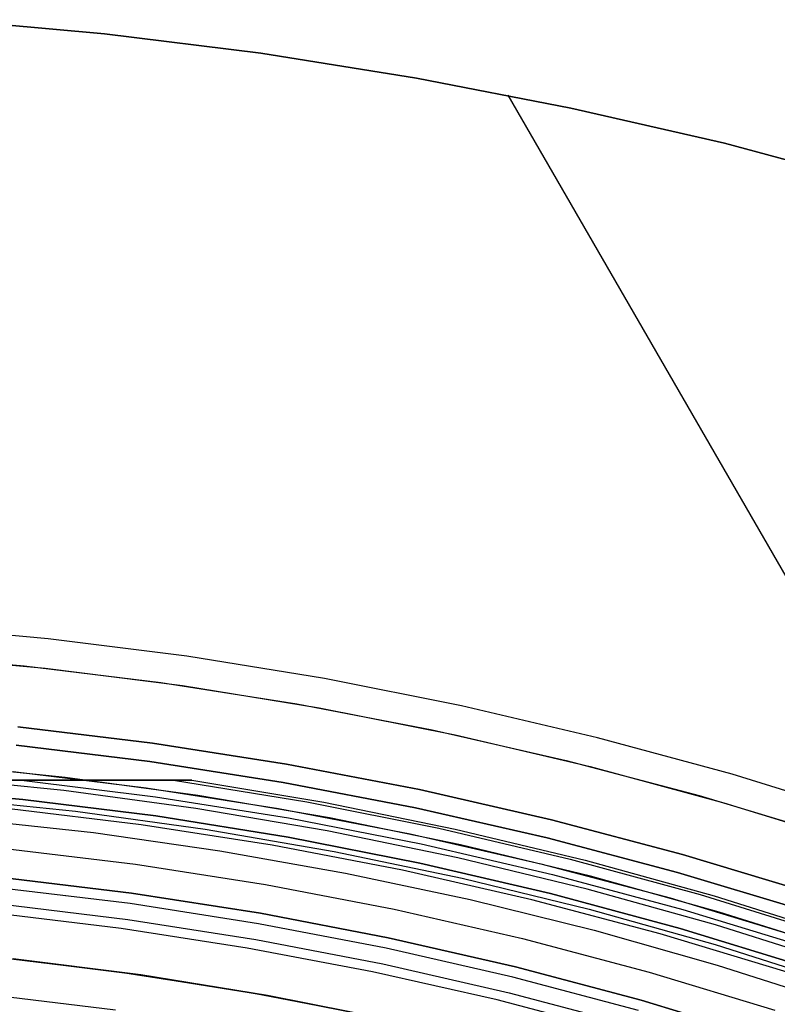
# Model space of a CAD drawing. Header units: millimetres. Extents: x 8926 to 10090, y -5004 to -3986.
# Tile 268 of 272: x 9514 to 9529, y -4285 to -4267. Entities that reach past the tile are written whole.
import ezdxf

# ---------------------------------------------------------------- set-up
doc = ezdxf.new("R2010")
doc.units = ezdxf.units.MM
for name, color, linetype in [('1', 7, 'Continuous'), ('COLOR EXT', 7, 'Continuous'), ('luz', 7, 'Continuous')]:
    doc.layers.add(name, color=color, linetype=linetype)

msp = doc.modelspace()

# ---------------------------------------------------------------- linework, layer by layer
at = {"layer": '1', "color": 29, "true_color": 0x4d342b}
for p, q in [((9516.069, -4267.021, 59.568), (9513.119, -4266.756, 59.568)), ((9513.119, -4266.756, 65.657), (9516.069, -4267.021, 65.657)), ((9513.119, -4266.756, 62.612), (9516.069, -4267.021, 62.612)), ((9519.008, -4267.387, 59.568), (9516.069, -4267.021, 59.568)), ((9516.069, -4267.021, 65.657), (9519.008, -4267.387, 65.657)), ((9516.069, -4267.021, 62.612), (9519.008, -4267.387, 62.612)), ((9521.934, -4267.853, 59.568), (9519.008, -4267.387, 59.568)), ((9519.008, -4267.387, 65.657), (9521.934, -4267.853, 65.657)), ((9519.008, -4267.387, 62.612), (9521.934, -4267.853, 62.612)), ((9524.841, -4268.417, 59.568), (9521.934, -4267.853, 59.568)), ((9521.934, -4267.853, 65.657), (9524.841, -4268.417, 65.657)), ((9521.934, -4267.853, 62.612), (9524.841, -4268.417, 62.612)), ((9531.749, -4282.186, 65.657), (9523.66, -4268.175, 65.657)), ((9527.728, -4269.081, 59.568), (9524.841, -4268.417, 59.568)), ((9524.841, -4268.417, 65.657), (9527.728, -4269.081, 65.657)), ((9524.841, -4268.417, 62.612), (9527.728, -4269.081, 62.612)), ((9530.591, -4269.842, 59.568), (9527.728, -4269.081, 59.568)), ((9527.728, -4269.081, 65.657), (9530.591, -4269.842, 65.657)), ((9527.728, -4269.081, 62.612), (9530.591, -4269.842, 62.612)), ((9515.01, -4278.397, 65.657), (9512.395, -4278.157, 65.657)), ((9517.615, -4278.727, 65.657), (9515.01, -4278.397, 65.657)), ((9512.354, -4278.711, 46.264), (9514.95, -4278.949, 46.264)), ((9512.354, -4278.711, 34.462), (9514.95, -4278.949, 34.462)), ((9512.354, -4278.711, 40.363), (9514.95, -4278.949, 40.363)), ((9520.207, -4279.148, 65.657), (9517.615, -4278.727, 65.657)), ((9514.95, -4278.949, 46.264), (9517.536, -4279.277, 46.264)), ((9514.95, -4278.949, 34.462), (9517.536, -4279.277, 34.462)), ((9514.95, -4278.949, 40.363), (9517.536, -4279.277, 40.363)), ((9517.536, -4279.277, 46.264), (9520.109, -4279.695, 46.264)), ((9517.536, -4279.277, 34.462), (9520.109, -4279.695, 34.462)), ((9517.536, -4279.277, 40.363), (9520.109, -4279.695, 40.363)), ((9522.783, -4279.659, 65.657), (9520.207, -4279.148, 65.657)), ((9525.34, -4280.259, 65.657), (9522.783, -4279.659, 65.657)), ((9520.109, -4279.695, 46.264), (9522.666, -4280.202, 46.264)), ((9520.109, -4279.695, 34.462), (9522.666, -4280.202, 34.462)), ((9520.109, -4279.695, 40.363), (9522.666, -4280.202, 40.363)), ((9522.666, -4280.202, 46.264), (9525.204, -4280.797, 46.264)), ((9522.666, -4280.202, 34.462), (9525.204, -4280.797, 34.462)), ((9522.666, -4280.202, 40.363), (9525.204, -4280.797, 40.363)), ((9527.874, -4280.947, 65.657), (9525.34, -4280.259, 65.657)), ((9525.204, -4280.797, 46.264), (9527.719, -4281.48, 46.264)), ((9525.204, -4280.797, 34.462), (9527.719, -4281.48, 34.462)), ((9525.204, -4280.797, 40.363), (9527.719, -4281.48, 40.363)), ((9530.383, -4281.723, 65.657), (9527.874, -4280.947, 65.657)), ((9527.719, -4281.48, 46.264), (9530.21, -4282.251, 46.264)), ((9527.719, -4281.48, 34.462), (9530.21, -4282.251, 34.462)), ((9527.719, -4281.48, 40.363), (9530.21, -4282.251, 40.363)), ((9514.238, -4284.404, 60.562), (9516.597, -4284.699, 60.562)), ((9516.749, -4284.72, 42.462), (9514.353, -4284.416, 42.462)), ((9514.353, -4284.416, 51.512), (9516.749, -4284.72, 51.512)), ((9516.597, -4284.699, 60.562), (9518.944, -4285.074, 60.562)), ((9519.133, -4285.107, 42.462), (9516.749, -4284.72, 42.462)), ((9516.749, -4284.72, 51.512), (9519.133, -4285.107, 51.512)), ((9518.944, -4285.074, 60.562), (9521.277, -4285.529, 60.562)), ((9521.503, -4285.577, 42.462), (9519.133, -4285.107, 42.462)), ((9519.133, -4285.107, 51.512), (9521.503, -4285.577, 51.512))]:
    msp.add_line(p, q, dxfattribs=at)
at = {"layer": '1', "color": 250, "true_color": 0x111111}
for p, q in [((9513.99, -4284.378, 47.3), (9516.372, -4284.667, 47.3)), ((9513.99, -4284.378, 56.8), (9516.372, -4284.667, 56.8)), ((9513.99, -4284.378, 52.05), (9516.372, -4284.667, 52.05)), ((9516.372, -4284.667, 47.3), (9518.743, -4285.038, 47.3)), ((9516.372, -4284.667, 56.8), (9518.743, -4285.038, 56.8)), ((9516.372, -4284.667, 52.05), (9518.743, -4285.038, 52.05)), ((9518.743, -4285.038, 47.3), (9521.099, -4285.491, 47.3)), ((9518.743, -4285.038, 56.8), (9521.099, -4285.491, 56.8)), ((9518.743, -4285.038, 52.05), (9521.099, -4285.491, 52.05))]:
    msp.add_line(p, q, dxfattribs=at)
at = {"layer": 'COLOR EXT', "color": 30, "true_color": 0xff8d00}
for p, q in [((9511.98, -4278.684, 34.462), (9514.559, -4278.907, 34.462)), ((9511.98, -4278.684, -31.038), (9514.559, -4278.907, -31.038)), ((9511.98, -4278.684, 1.712), (9514.559, -4278.907, 1.712)), ((9514.559, -4278.907, 34.462), (9517.129, -4279.219, 34.462)), ((9514.559, -4278.907, -31.038), (9517.129, -4279.219, -31.038)), ((9514.559, -4278.907, 1.712), (9517.129, -4279.219, 1.712)), ((9517.129, -4279.219, 34.462), (9519.687, -4279.62, 34.462)), ((9517.129, -4279.219, -31.038), (9519.687, -4279.62, -31.038)), ((9517.129, -4279.219, 1.712), (9519.687, -4279.62, 1.712)), ((9519.687, -4279.62, 34.462), (9522.23, -4280.109, 34.462)), ((9519.687, -4279.62, -31.038), (9522.23, -4280.109, -31.038)), ((9519.687, -4279.62, 1.712), (9522.23, -4280.109, 1.712)), ((9514.44, -4280.051, -29.038), (9516.971, -4280.358, -29.038)), ((9516.971, -4280.358, -31.038), (9514.44, -4280.051, -31.038)), ((9514.44, -4280.051, -30.038), (9516.971, -4280.358, -30.038)), ((9522.23, -4280.109, 34.462), (9524.754, -4280.685, 34.462)), ((9522.23, -4280.109, -31.038), (9524.754, -4280.685, -31.038)), ((9522.23, -4280.109, 1.712), (9524.754, -4280.685, 1.712)), ((9516.971, -4280.358, -29.038), (9519.49, -4280.753, -29.038)), ((9519.49, -4280.753, -31.038), (9516.971, -4280.358, -31.038)), ((9516.971, -4280.358, -30.038), (9519.49, -4280.753, -30.038)), ((9515.331, -4281.005, 21.262), (9512.829, -4280.754, 21.262)), ((9519.49, -4280.753, -29.038), (9521.993, -4281.234, -29.038)), ((9521.993, -4281.234, -31.038), (9519.49, -4280.753, -31.038)), ((9519.49, -4280.753, -30.038), (9521.993, -4281.234, -30.038)), ((9524.754, -4280.685, 34.462), (9527.257, -4281.348, 34.462)), ((9524.754, -4280.685, -31.038), (9527.257, -4281.348, -31.038)), ((9524.754, -4280.685, 1.712), (9527.257, -4281.348, 1.712)), ((9514.352, -4280.896, 34.462), (9516.854, -4281.2, 34.462)), ((9514.352, -4280.896, 27.862), (9516.854, -4281.2, 27.862)), ((9515.305, -4281.253, -29.038), (9512.811, -4281.004, -29.038)), ((9517.824, -4281.342, 21.262), (9515.331, -4281.005, 21.262)), ((9517.788, -4281.589, -29.038), (9515.305, -4281.253, -29.038)), ((9516.854, -4281.2, 34.462), (9519.344, -4281.59, 34.462)), ((9516.854, -4281.2, 27.862), (9519.344, -4281.59, 27.862)), ((9521.993, -4281.234, -29.038), (9524.479, -4281.801, -29.038)), ((9524.479, -4281.801, -31.038), (9521.993, -4281.234, -31.038)), ((9521.993, -4281.234, -30.038), (9524.479, -4281.801, -30.038)), ((9513.077, -4281.385, -4.938), (9515.525, -4281.64, -4.938)), ((9520.303, -4281.764, 21.262), (9517.824, -4281.342, 21.262)), ((9527.257, -4281.348, 34.462), (9529.735, -4282.096, 34.462)), ((9527.257, -4281.348, -31.038), (9529.735, -4282.096, -31.038)), ((9527.257, -4281.348, 1.712), (9529.735, -4282.096, 1.712)), ((9515.525, -4281.64, -4.938), (9517.962, -4281.978, -4.938)), ((9520.259, -4282.01, -29.038), (9517.788, -4281.589, -29.038)), ((9519.344, -4281.59, 34.462), (9521.818, -4282.066, 34.462)), ((9519.344, -4281.59, 27.862), (9521.818, -4282.066, 27.862)), ((9513.474, -4281.78, 19.162), (9515.86, -4282.042, 19.162)), ((9522.766, -4282.272, 21.262), (9520.303, -4281.764, 21.262)), ((9524.479, -4281.801, -29.038), (9526.943, -4282.454, -29.038)), ((9526.943, -4282.454, -31.038), (9524.479, -4281.801, -31.038)), ((9524.479, -4281.801, -30.038), (9526.943, -4282.454, -30.038)), ((9515.86, -4282.042, 19.162), (9518.237, -4282.383, 19.162)), ((9517.962, -4281.978, -4.938), (9520.387, -4282.398, -4.938)), ((9522.713, -4282.516, -29.038), (9520.259, -4282.01, -29.038)), ((9521.818, -4282.066, 34.462), (9524.275, -4282.627, 34.462)), ((9521.818, -4282.066, 27.862), (9524.275, -4282.627, 27.862)), ((9518.237, -4282.383, 19.162), (9520.601, -4282.804, 19.162)), ((9520.387, -4282.398, -4.938), (9522.796, -4282.901, -4.938)), ((9525.211, -4282.864, 21.262), (9522.766, -4282.272, 21.262)), ((9525.149, -4283.106, -29.038), (9522.713, -4282.516, -29.038)), ((9524.275, -4282.627, 34.462), (9526.711, -4283.272, 34.462)), ((9524.275, -4282.627, 27.862), (9526.711, -4283.272, 27.862)), ((9526.943, -4282.454, -29.038), (9529.384, -4283.191, -29.038)), ((9529.384, -4283.191, -31.038), (9526.943, -4282.454, -31.038)), ((9526.943, -4282.454, -30.038), (9529.384, -4283.191, -30.038)), ((9520.601, -4282.804, 19.162), (9522.949, -4283.303, 19.162)), ((9522.796, -4282.901, -4.938), (9525.186, -4283.485, -4.938)), ((9527.633, -4283.54, 21.262), (9525.211, -4282.864, 21.262)), ((9527.563, -4283.78, -29.038), (9525.149, -4283.106, -29.038)), ((9522.949, -4283.303, 19.162), (9525.28, -4283.88, 19.162)), ((9526.711, -4283.272, 34.462), (9529.124, -4284.001, 34.462)), ((9526.711, -4283.272, 27.862), (9529.124, -4284.001, 27.862)), ((9525.186, -4283.485, -4.938), (9527.556, -4284.15, -4.938)), ((9530.031, -4284.299, 21.262), (9527.633, -4283.54, 21.262)), ((9525.28, -4283.88, 19.162), (9527.59, -4284.534, 19.162)), ((9529.952, -4284.536, -29.038), (9527.563, -4283.78, -29.038)), ((9527.556, -4284.15, -4.938), (9529.901, -4284.896, -4.938)), ((9527.59, -4284.534, 19.162), (9529.877, -4285.265, 19.162))]:
    msp.add_line(p, q, dxfattribs=at)
at = {"layer": 'luz', "color": 7, "true_color": 0xffffff}
for p, q in [((9514.404, -4280.399, -31.038), (9516.923, -4280.705, -31.038)), ((9516.923, -4280.705, -29.238), (9514.404, -4280.399, -29.238)), ((9516.923, -4280.705, -30.138), (9514.404, -4280.399, -30.138)), ((9516.923, -4280.705, -31.038), (9519.43, -4281.098, -31.038)), ((9519.43, -4281.098, -29.238), (9516.923, -4280.705, -29.238)), ((9519.43, -4281.098, -30.138), (9516.923, -4280.705, -30.138)), ((9517.369, -4281.055, -24.997), (9513.436, -4281.055, -24.712)), ((9513.436, -4281.055, -25.42), (9517.369, -4281.055, -25.17)), ((9517.369, -4281.055, -26.997), (9513.436, -4281.055, -26.712)), ((9513.436, -4281.055, -27.42), (9517.369, -4281.055, -27.17)), ((9514.505, -4281.055, -26.778), (9517.025, -4281.368, -26.787)), ((9514.505, -4281.055, -24.778), (9517.025, -4281.368, -24.787)), ((9514.505, -4281.055, -27.364), (9517.025, -4281.368, -27.374)), ((9514.505, -4281.055, -25.364), (9517.025, -4281.368, -25.374)), ((9517.369, -4281.055, -25.17), (9517.542, -4281.055, -25.15)), ((9517.614, -4281.055, -25.033), (9517.369, -4281.055, -24.997)), ((9517.369, -4281.055, -27.17), (9517.542, -4281.055, -27.15)), ((9517.614, -4281.055, -27.033), (9517.369, -4281.055, -26.997)), ((9517.369, -4281.055, -26.997), (9519.871, -4281.464, -27.006)), ((9517.369, -4281.055, -24.997), (9519.871, -4281.464, -25.006)), ((9517.369, -4281.055, -27.17), (9519.871, -4281.464, -27.18)), ((9517.369, -4281.055, -25.17), (9519.871, -4281.464, -25.18)), ((9517.542, -4281.055, -25.15), (9517.633, -4281.055, -25.131)), ((9517.542, -4281.055, -27.15), (9517.633, -4281.055, -27.131)), ((9517.616, -4281.055, -25.032), (9517.614, -4281.055, -25.033)), ((9517.616, -4281.055, -27.032), (9517.614, -4281.055, -27.033)), ((9517.617, -4281.055, -25.031), (9517.616, -4281.055, -25.032)), ((9517.617, -4281.055, -27.031), (9517.616, -4281.055, -27.032)), ((9517.619, -4281.055, -25.029), (9517.617, -4281.055, -25.031)), ((9517.619, -4281.055, -27.029), (9517.617, -4281.055, -27.031)), ((9517.62, -4281.055, -25.028), (9517.619, -4281.055, -25.029)), ((9517.62, -4281.055, -27.028), (9517.619, -4281.055, -27.029)), ((9517.622, -4281.055, -25.027), (9517.62, -4281.055, -25.028)), ((9517.622, -4281.055, -27.027), (9517.62, -4281.055, -27.028)), ((9517.624, -4281.055, -25.026), (9517.622, -4281.055, -25.027)), ((9517.624, -4281.055, -27.026), (9517.622, -4281.055, -27.027)), ((9517.626, -4281.055, -25.025), (9517.624, -4281.055, -25.026)), ((9517.626, -4281.055, -27.025), (9517.624, -4281.055, -27.026)), ((9517.627, -4281.055, -25.024), (9517.626, -4281.055, -25.025)), ((9517.627, -4281.055, -27.024), (9517.626, -4281.055, -27.025)), ((9517.629, -4281.055, -25.024), (9517.627, -4281.055, -25.024)), ((9517.629, -4281.055, -27.024), (9517.627, -4281.055, -27.024)), ((9517.631, -4281.055, -25.023), (9517.629, -4281.055, -25.024)), ((9517.631, -4281.055, -27.023), (9517.629, -4281.055, -27.024)), ((9517.633, -4281.055, -25.022), (9517.631, -4281.055, -25.023)), ((9517.633, -4281.055, -27.022), (9517.631, -4281.055, -27.023)), ((9517.633, -4281.055, -25.131), (9517.635, -4281.055, -25.131)), ((9517.635, -4281.055, -25.022), (9517.633, -4281.055, -25.022)), ((9517.633, -4281.055, -27.131), (9517.635, -4281.055, -27.131)), ((9517.635, -4281.055, -27.022), (9517.633, -4281.055, -27.022)), ((9517.635, -4281.055, -25.131), (9517.637, -4281.055, -25.132)), ((9517.637, -4281.055, -25.021), (9517.635, -4281.055, -25.022)), ((9517.635, -4281.055, -27.131), (9517.637, -4281.055, -27.132)), ((9517.637, -4281.055, -27.021), (9517.635, -4281.055, -27.022)), ((9517.637, -4281.055, -25.132), (9517.639, -4281.055, -25.132)), ((9517.639, -4281.055, -25.021), (9517.637, -4281.055, -25.021)), ((9517.637, -4281.055, -27.132), (9517.639, -4281.055, -27.132)), ((9517.639, -4281.055, -27.021), (9517.637, -4281.055, -27.021)), ((9517.639, -4281.055, -25.132), (9517.641, -4281.055, -25.133)), ((9517.641, -4281.055, -25.02), (9517.639, -4281.055, -25.021)), ((9517.639, -4281.055, -27.132), (9517.641, -4281.055, -27.133)), ((9517.641, -4281.055, -27.02), (9517.639, -4281.055, -27.021)), ((9517.641, -4281.055, -25.133), (9517.643, -4281.055, -25.133)), ((9517.642, -4281.055, -25.02), (9517.641, -4281.055, -25.02)), ((9517.641, -4281.055, -27.133), (9517.643, -4281.055, -27.133)), ((9517.642, -4281.055, -27.02), (9517.641, -4281.055, -27.02)), ((9517.644, -4281.055, -25.02), (9517.642, -4281.055, -25.02)), ((9517.644, -4281.055, -27.02), (9517.642, -4281.055, -27.02)), ((9517.643, -4281.055, -25.133), (9517.645, -4281.055, -25.133)), ((9517.643, -4281.055, -27.133), (9517.645, -4281.055, -27.133)), ((9517.646, -4281.055, -25.019), (9517.644, -4281.055, -25.02)), ((9517.646, -4281.055, -27.019), (9517.644, -4281.055, -27.02)), ((9517.645, -4281.055, -25.133), (9517.647, -4281.055, -25.133)), ((9517.645, -4281.055, -27.133), (9517.647, -4281.055, -27.133)), ((9517.648, -4281.055, -25.019), (9517.646, -4281.055, -25.019)), ((9517.648, -4281.055, -27.019), (9517.646, -4281.055, -27.019)), ((9517.647, -4281.055, -25.133), (9517.649, -4281.055, -25.134)), ((9517.647, -4281.055, -27.133), (9517.649, -4281.055, -27.134)), ((9517.65, -4281.055, -25.019), (9517.648, -4281.055, -25.019)), ((9517.65, -4281.055, -27.019), (9517.648, -4281.055, -27.019)), ((9517.649, -4281.055, -25.134), (9517.651, -4281.055, -25.134)), ((9517.649, -4281.055, -27.134), (9517.651, -4281.055, -27.134)), ((9517.652, -4281.055, -25.019), (9517.65, -4281.055, -25.019)), ((9517.652, -4281.055, -27.019), (9517.65, -4281.055, -27.019)), ((9517.651, -4281.055, -25.134), (9517.653, -4281.055, -25.134)), ((9517.651, -4281.055, -27.134), (9517.653, -4281.055, -27.134)), ((9517.654, -4281.055, -25.019), (9517.652, -4281.055, -25.019)), ((9517.654, -4281.055, -27.019), (9517.652, -4281.055, -27.019)), ((9517.653, -4281.055, -25.134), (9517.655, -4281.055, -25.133)), ((9517.653, -4281.055, -27.134), (9517.655, -4281.055, -27.133)), ((9517.656, -4281.055, -25.019), (9517.654, -4281.055, -25.019)), ((9517.656, -4281.055, -27.019), (9517.654, -4281.055, -27.019)), ((9517.655, -4281.055, -25.133), (9517.657, -4281.055, -25.133)), ((9517.655, -4281.055, -27.133), (9517.657, -4281.055, -27.133)), ((9517.658, -4281.055, -25.02), (9517.656, -4281.055, -25.019)), ((9517.658, -4281.055, -27.02), (9517.656, -4281.055, -27.019)), ((9517.657, -4281.055, -25.133), (9517.659, -4281.055, -25.133)), ((9517.657, -4281.055, -27.133), (9517.659, -4281.055, -27.133)), ((9517.66, -4281.055, -25.02), (9517.658, -4281.055, -25.02)), ((9517.66, -4281.055, -27.02), (9517.658, -4281.055, -27.02)), ((9517.659, -4281.055, -25.133), (9517.661, -4281.055, -25.133)), ((9517.659, -4281.055, -27.133), (9517.661, -4281.055, -27.133)), ((9517.662, -4281.055, -25.02), (9517.66, -4281.055, -25.02)), ((9517.662, -4281.055, -27.02), (9517.66, -4281.055, -27.02)), ((9517.661, -4281.055, -25.133), (9517.663, -4281.055, -25.132)), ((9517.661, -4281.055, -27.133), (9517.663, -4281.055, -27.132)), ((9517.664, -4281.055, -25.021), (9517.662, -4281.055, -25.02)), ((9517.664, -4281.055, -27.021), (9517.662, -4281.055, -27.02)), ((9517.663, -4281.055, -25.132), (9517.665, -4281.055, -25.132)), ((9517.663, -4281.055, -27.132), (9517.665, -4281.055, -27.132)), ((9517.666, -4281.055, -25.021), (9517.664, -4281.055, -25.021)), ((9517.666, -4281.055, -27.021), (9517.664, -4281.055, -27.021)), ((9517.665, -4281.055, -25.132), (9517.667, -4281.055, -25.131)), ((9517.665, -4281.055, -27.132), (9517.667, -4281.055, -27.131)), ((9517.668, -4281.055, -25.022), (9517.666, -4281.055, -25.021)), ((9517.668, -4281.055, -27.022), (9517.666, -4281.055, -27.021)), ((9517.667, -4281.055, -25.131), (9517.669, -4281.055, -25.131)), ((9517.667, -4281.055, -27.131), (9517.669, -4281.055, -27.131)), ((9517.67, -4281.055, -25.022), (9517.668, -4281.055, -25.022)), ((9517.67, -4281.055, -27.022), (9517.668, -4281.055, -27.022)), ((9517.669, -4281.055, -25.131), (9517.67, -4281.055, -25.13)), ((9517.669, -4281.055, -27.131), (9517.67, -4281.055, -27.13)), ((9517.67, -4281.055, -25.13), (9517.672, -4281.055, -25.13)), ((9517.672, -4281.055, -25.023), (9517.67, -4281.055, -25.022)), ((9517.67, -4281.055, -27.13), (9517.672, -4281.055, -27.13)), ((9517.672, -4281.055, -27.023), (9517.67, -4281.055, -27.022)), ((9517.672, -4281.055, -25.13), (9517.674, -4281.055, -25.129)), ((9517.674, -4281.055, -25.024), (9517.672, -4281.055, -25.023)), ((9517.672, -4281.055, -27.13), (9517.674, -4281.055, -27.129)), ((9517.674, -4281.055, -27.024), (9517.672, -4281.055, -27.023)), ((9517.674, -4281.055, -25.129), (9517.676, -4281.055, -25.128)), ((9517.675, -4281.055, -25.025), (9517.674, -4281.055, -25.024)), ((9517.674, -4281.055, -27.129), (9517.676, -4281.055, -27.128)), ((9517.675, -4281.055, -27.025), (9517.674, -4281.055, -27.024)), ((9517.677, -4281.055, -25.025), (9517.675, -4281.055, -25.025)), ((9517.677, -4281.055, -27.025), (9517.675, -4281.055, -27.025)), ((9517.676, -4281.055, -25.128), (9517.678, -4281.055, -25.127)), ((9517.676, -4281.055, -27.128), (9517.678, -4281.055, -27.127)), ((9517.679, -4281.055, -25.026), (9517.677, -4281.055, -25.025)), ((9517.679, -4281.055, -27.026), (9517.677, -4281.055, -27.025)), ((9517.678, -4281.055, -25.127), (9517.679, -4281.055, -25.126)), ((9517.678, -4281.055, -27.127), (9517.679, -4281.055, -27.126)), ((9517.679, -4281.055, -25.126), (9517.681, -4281.055, -25.125)), ((9517.681, -4281.055, -25.027), (9517.679, -4281.055, -25.026)), ((9517.679, -4281.055, -27.126), (9517.681, -4281.055, -27.125)), ((9517.681, -4281.055, -27.027), (9517.679, -4281.055, -27.026)), ((9517.681, -4281.055, -25.125), (9517.683, -4281.055, -25.124)), ((9517.682, -4281.055, -25.028), (9517.681, -4281.055, -25.027)), ((9517.681, -4281.055, -27.125), (9517.683, -4281.055, -27.124)), ((9517.682, -4281.055, -27.028), (9517.681, -4281.055, -27.027)), ((9517.684, -4281.055, -25.03), (9517.682, -4281.055, -25.028)), ((9517.684, -4281.055, -27.03), (9517.682, -4281.055, -27.028)), ((9517.683, -4281.055, -25.124), (9517.684, -4281.055, -25.123)), ((9517.683, -4281.055, -27.124), (9517.684, -4281.055, -27.123)), ((9517.684, -4281.055, -25.123), (9517.686, -4281.055, -25.122)), ((9517.686, -4281.055, -25.031), (9517.684, -4281.055, -25.03)), ((9517.684, -4281.055, -27.123), (9517.686, -4281.055, -27.122)), ((9517.686, -4281.055, -27.031), (9517.684, -4281.055, -27.03)), ((9517.686, -4281.055, -25.122), (9517.688, -4281.055, -25.121)), ((9517.687, -4281.055, -25.032), (9517.686, -4281.055, -25.031)), ((9517.686, -4281.055, -27.122), (9517.688, -4281.055, -27.121)), ((9517.687, -4281.055, -27.032), (9517.686, -4281.055, -27.031)), ((9517.689, -4281.055, -25.033), (9517.687, -4281.055, -25.032)), ((9517.689, -4281.055, -27.033), (9517.687, -4281.055, -27.032)), ((9517.688, -4281.055, -25.121), (9517.689, -4281.055, -25.119)), ((9517.688, -4281.055, -27.121), (9517.689, -4281.055, -27.119)), ((9517.689, -4281.055, -25.119), (9517.691, -4281.055, -25.118)), ((9517.69, -4281.055, -25.035), (9517.689, -4281.055, -25.033)), ((9517.689, -4281.055, -27.119), (9517.691, -4281.055, -27.118)), ((9517.69, -4281.055, -27.035), (9517.689, -4281.055, -27.033)), ((9517.692, -4281.055, -25.036), (9517.69, -4281.055, -25.035)), ((9517.692, -4281.055, -27.036), (9517.69, -4281.055, -27.035)), ((9517.691, -4281.055, -25.118), (9517.692, -4281.055, -25.117)), ((9517.691, -4281.055, -27.118), (9517.692, -4281.055, -27.117)), ((9517.692, -4281.055, -25.117), (9517.693, -4281.055, -25.115)), ((9517.693, -4281.055, -25.037), (9517.692, -4281.055, -25.036)), ((9517.692, -4281.055, -27.117), (9517.693, -4281.055, -27.115)), ((9517.693, -4281.055, -27.037), (9517.692, -4281.055, -27.036)), ((9517.693, -4281.055, -25.115), (9517.695, -4281.055, -25.114)), ((9517.694, -4281.055, -25.039), (9517.693, -4281.055, -25.037)), ((9517.693, -4281.055, -27.115), (9517.695, -4281.055, -27.114)), ((9517.694, -4281.055, -27.039), (9517.693, -4281.055, -27.037)), ((9517.696, -4281.055, -25.04), (9517.694, -4281.055, -25.039)), ((9517.696, -4281.055, -27.04), (9517.694, -4281.055, -27.039)), ((9517.695, -4281.055, -25.114), (9517.696, -4281.055, -25.112)), ((9517.695, -4281.055, -27.114), (9517.696, -4281.055, -27.112)), ((9517.696, -4281.055, -25.112), (9517.697, -4281.055, -25.11)), ((9517.697, -4281.055, -25.042), (9517.696, -4281.055, -25.04)), ((9517.696, -4281.055, -27.112), (9517.697, -4281.055, -27.11)), ((9517.697, -4281.055, -27.042), (9517.696, -4281.055, -27.04)), ((9517.697, -4281.055, -25.11), (9517.698, -4281.055, -25.109)), ((9517.698, -4281.055, -25.044), (9517.697, -4281.055, -25.042)), ((9517.697, -4281.055, -27.11), (9517.698, -4281.055, -27.109)), ((9517.698, -4281.055, -27.044), (9517.697, -4281.055, -27.042)), ((9517.698, -4281.055, -25.109), (9517.699, -4281.055, -25.107)), ((9517.699, -4281.055, -25.045), (9517.698, -4281.055, -25.044)), ((9517.698, -4281.055, -27.109), (9517.699, -4281.055, -27.107)), ((9517.699, -4281.055, -27.045), (9517.698, -4281.055, -27.044)), ((9517.699, -4281.055, -25.107), (9517.701, -4281.055, -25.106)), ((9517.7, -4281.055, -25.047), (9517.699, -4281.055, -25.045)), ((9517.699, -4281.055, -27.107), (9517.701, -4281.055, -27.106)), ((9517.7, -4281.055, -27.047), (9517.699, -4281.055, -27.045)), ((9517.701, -4281.055, -25.049), (9517.7, -4281.055, -25.047)), ((9517.701, -4281.055, -27.049), (9517.7, -4281.055, -27.047)), ((9517.701, -4281.055, -25.106), (9517.701, -4281.055, -25.104)), ((9517.701, -4281.055, -25.104), (9517.702, -4281.055, -25.102)), ((9517.702, -4281.055, -25.05), (9517.701, -4281.055, -25.049)), ((9517.701, -4281.055, -27.106), (9517.701, -4281.055, -27.104)), ((9517.701, -4281.055, -27.104), (9517.702, -4281.055, -27.102)), ((9517.702, -4281.055, -27.05), (9517.701, -4281.055, -27.049)), ((9517.702, -4281.055, -25.102), (9517.703, -4281.055, -25.1)), ((9517.703, -4281.055, -25.052), (9517.702, -4281.055, -25.05)), ((9517.702, -4281.055, -27.102), (9517.703, -4281.055, -27.1)), ((9517.703, -4281.055, -27.052), (9517.702, -4281.055, -27.05)), ((9517.703, -4281.055, -25.1), (9517.704, -4281.055, -25.098)), ((9517.704, -4281.055, -25.054), (9517.703, -4281.055, -25.052)), ((9517.703, -4281.055, -27.1), (9517.704, -4281.055, -27.098)), ((9517.704, -4281.055, -27.054), (9517.703, -4281.055, -27.052)), ((9517.704, -4281.055, -25.098), (9517.705, -4281.055, -25.097)), ((9517.705, -4281.055, -25.056), (9517.704, -4281.055, -25.054)), ((9517.704, -4281.055, -27.098), (9517.705, -4281.055, -27.097)), ((9517.705, -4281.055, -27.056), (9517.704, -4281.055, -27.054)), ((9517.705, -4281.055, -25.097), (9517.705, -4281.055, -25.095)), ((9517.705, -4281.055, -25.095), (9517.706, -4281.055, -25.093)), ((9517.706, -4281.055, -25.059), (9517.705, -4281.055, -25.058)), ((9517.705, -4281.055, -25.058), (9517.705, -4281.055, -25.056)), ((9517.705, -4281.055, -27.097), (9517.705, -4281.055, -27.095)), ((9517.705, -4281.055, -27.095), (9517.706, -4281.055, -27.093)), ((9517.706, -4281.055, -27.059), (9517.705, -4281.055, -27.058)), ((9517.705, -4281.055, -27.058), (9517.705, -4281.055, -27.056)), ((9517.706, -4281.055, -25.093), (9517.707, -4281.055, -25.091)), ((9517.707, -4281.055, -25.063), (9517.706, -4281.055, -25.061)), ((9517.706, -4281.055, -25.061), (9517.706, -4281.055, -25.059)), ((9517.706, -4281.055, -27.093), (9517.707, -4281.055, -27.091)), ((9517.707, -4281.055, -27.063), (9517.706, -4281.055, -27.061)), ((9517.706, -4281.055, -27.061), (9517.706, -4281.055, -27.059)), ((9517.707, -4281.055, -25.091), (9517.707, -4281.055, -25.089)), ((9517.707, -4281.055, -25.089), (9517.707, -4281.055, -25.087)), ((9517.707, -4281.055, -25.087), (9517.708, -4281.055, -25.085)), ((9517.708, -4281.055, -25.067), (9517.707, -4281.055, -25.065)), ((9517.707, -4281.055, -25.065), (9517.707, -4281.055, -25.063)), ((9517.707, -4281.055, -27.091), (9517.707, -4281.055, -27.089)), ((9517.707, -4281.055, -27.089), (9517.707, -4281.055, -27.087)), ((9517.707, -4281.055, -27.087), (9517.708, -4281.055, -27.085)), ((9517.708, -4281.055, -27.067), (9517.707, -4281.055, -27.065)), ((9517.707, -4281.055, -27.065), (9517.707, -4281.055, -27.063)), ((9517.708, -4281.055, -25.085), (9517.708, -4281.055, -25.083)), ((9517.708, -4281.055, -25.083), (9517.708, -4281.055, -25.081)), ((9517.708, -4281.055, -25.081), (9517.708, -4281.055, -25.079)), ((9517.708, -4281.055, -25.079), (9517.708, -4281.055, -25.077)), ((9517.708, -4281.055, -25.077), (9517.708, -4281.055, -25.075)), ((9517.708, -4281.055, -25.075), (9517.708, -4281.055, -25.073)), ((9517.708, -4281.055, -25.073), (9517.708, -4281.055, -25.071)), ((9517.708, -4281.055, -25.071), (9517.708, -4281.055, -25.069)), ((9517.708, -4281.055, -25.069), (9517.708, -4281.055, -25.067)), ((9517.708, -4281.055, -27.085), (9517.708, -4281.055, -27.083)), ((9517.708, -4281.055, -27.083), (9517.708, -4281.055, -27.081)), ((9517.708, -4281.055, -27.081), (9517.708, -4281.055, -27.079)), ((9517.708, -4281.055, -27.079), (9517.708, -4281.055, -27.077)), ((9517.708, -4281.055, -27.077), (9517.708, -4281.055, -27.075)), ((9517.708, -4281.055, -27.075), (9517.708, -4281.055, -27.073)), ((9517.708, -4281.055, -27.073), (9517.708, -4281.055, -27.071)), ((9517.708, -4281.055, -27.071), (9517.708, -4281.055, -27.069)), ((9517.708, -4281.055, -27.069), (9517.708, -4281.055, -27.067)), ((9517.71, -4281.055, -27.085), (9520.194, -4281.473, -27.094)), ((9517.71, -4281.055, -25.085), (9520.194, -4281.473, -25.094)), ((9519.43, -4281.098, -31.038), (9521.921, -4281.576, -31.038)), ((9521.921, -4281.576, -29.238), (9519.43, -4281.098, -29.238)), ((9521.921, -4281.576, -30.138), (9519.43, -4281.098, -30.138)), ((9514.53, -4281.418, -26.568), (9512.017, -4281.193, -26.558)), ((9514.53, -4281.418, -24.568), (9512.017, -4281.193, -24.558)), ((9512.017, -4281.193, -27.558), (9514.53, -4281.418, -27.568)), ((9512.017, -4281.193, -25.558), (9514.53, -4281.418, -25.568)), ((9514.53, -4281.418, -23.538), (9512.017, -4281.193, -23.538)), ((9512.017, -4281.193, -29.238), (9514.53, -4281.418, -29.238)), ((9514.53, -4281.418, -24.282), (9512.017, -4281.193, -24.282)), ((9514.53, -4281.418, -26.288), (9512.017, -4281.193, -26.288)), ((9514.53, -4281.418, -28.394), (9512.017, -4281.193, -28.394)), ((9517.033, -4281.73, -26.577), (9514.53, -4281.418, -26.568)), ((9517.033, -4281.73, -24.577), (9514.53, -4281.418, -24.568)), ((9514.53, -4281.418, -27.568), (9517.033, -4281.73, -27.577)), ((9514.53, -4281.418, -25.568), (9517.033, -4281.73, -25.577)), ((9517.033, -4281.73, -23.538), (9514.53, -4281.418, -23.538)), ((9514.53, -4281.418, -29.238), (9517.033, -4281.73, -29.238)), ((9517.033, -4281.73, -24.282), (9514.53, -4281.418, -24.282)), ((9517.033, -4281.73, -26.288), (9514.53, -4281.418, -26.288)), ((9517.033, -4281.73, -28.394), (9514.53, -4281.418, -28.394)), ((9517.025, -4281.368, -26.787), (9519.532, -4281.767, -26.797)), ((9517.025, -4281.368, -24.787), (9519.532, -4281.767, -24.797)), ((9517.025, -4281.368, -27.374), (9519.532, -4281.767, -27.383)), ((9517.025, -4281.368, -25.374), (9519.532, -4281.767, -25.383)), ((9519.871, -4281.464, -27.006), (9522.357, -4281.96, -27.016)), ((9519.871, -4281.464, -25.006), (9522.357, -4281.96, -25.016)), ((9519.871, -4281.464, -27.18), (9522.357, -4281.96, -27.189)), ((9519.871, -4281.464, -25.18), (9522.357, -4281.96, -25.189)), ((9520.194, -4281.473, -27.094), (9522.662, -4281.976, -27.104)), ((9520.194, -4281.473, -25.094), (9522.662, -4281.976, -25.104)), ((9516.758, -4281.894, -31.038), (9514.28, -4281.593, -31.038)), ((9521.921, -4281.576, -31.038), (9524.395, -4282.141, -31.038)), ((9524.395, -4282.141, -29.238), (9521.921, -4281.576, -29.238)), ((9524.395, -4282.141, -30.138), (9521.921, -4281.576, -30.138)), ((9519.525, -4282.13, -26.587), (9517.033, -4281.73, -26.577)), ((9519.525, -4282.13, -24.587), (9517.033, -4281.73, -24.577)), ((9517.033, -4281.73, -27.577), (9519.525, -4282.13, -27.587)), ((9517.033, -4281.73, -25.577), (9519.525, -4282.13, -25.587)), ((9519.525, -4282.13, -23.538), (9517.033, -4281.73, -23.538)), ((9517.033, -4281.73, -29.238), (9519.525, -4282.13, -29.238)), ((9519.525, -4282.13, -24.282), (9517.033, -4281.73, -24.282)), ((9519.525, -4282.13, -26.288), (9517.033, -4281.73, -26.288)), ((9519.525, -4282.13, -28.394), (9517.033, -4281.73, -28.394)), ((9519.532, -4281.767, -26.797), (9522.023, -4282.254, -26.807)), ((9519.532, -4281.767, -24.797), (9522.023, -4282.254, -24.807)), ((9519.532, -4281.767, -27.383), (9522.023, -4282.254, -27.393)), ((9519.532, -4281.767, -25.383), (9522.023, -4282.254, -25.393)), ((9519.223, -4282.28, -31.038), (9516.758, -4281.894, -31.038)), ((9522.357, -4281.96, -27.016), (9524.825, -4282.541, -27.026)), ((9522.357, -4281.96, -25.016), (9524.825, -4282.541, -25.026)), ((9522.357, -4281.96, -27.189), (9524.825, -4282.541, -27.199)), ((9522.357, -4281.96, -25.189), (9524.825, -4282.541, -25.199)), ((9522.662, -4281.976, -27.104), (9525.111, -4282.563, -27.114)), ((9522.662, -4281.976, -25.104), (9525.111, -4282.563, -25.114)), ((9522.001, -4282.616, -26.597), (9519.525, -4282.13, -26.587)), ((9522.001, -4282.616, -24.597), (9519.525, -4282.13, -24.587)), ((9519.525, -4282.13, -27.587), (9522.001, -4282.616, -27.597)), ((9519.525, -4282.13, -25.587), (9522.001, -4282.616, -25.597)), ((9522, -4282.616, -23.538), (9519.525, -4282.13, -23.538)), ((9519.525, -4282.13, -29.238), (9522, -4282.616, -29.238)), ((9522, -4282.616, -24.282), (9519.525, -4282.13, -24.282)), ((9522, -4282.616, -26.288), (9519.525, -4282.13, -26.288)), ((9522, -4282.616, -28.394), (9519.525, -4282.13, -28.394)), ((9522.023, -4282.254, -26.807), (9524.497, -4282.828, -26.817)), ((9522.023, -4282.254, -24.807), (9524.497, -4282.828, -24.817)), ((9522.023, -4282.254, -27.393), (9524.497, -4282.828, -27.404)), ((9522.023, -4282.254, -25.393), (9524.497, -4282.828, -25.404)), ((9524.395, -4282.141, -31.038), (9526.848, -4282.791, -31.038)), ((9526.848, -4282.791, -29.238), (9524.395, -4282.141, -29.238)), ((9526.848, -4282.791, -30.138), (9524.395, -4282.141, -30.138)), ((9514.202, -4282.339, -31.56), (9516.654, -4282.636, -31.56)), ((9521.674, -4282.751, -31.038), (9519.223, -4282.28, -31.038)), ((9524.458, -4283.187, -23.538), (9522, -4282.616, -23.538)), ((9522, -4282.616, -29.238), (9524.458, -4283.187, -29.238)), ((9524.458, -4283.187, -24.282), (9522, -4282.616, -24.282)), ((9524.458, -4283.187, -26.288), (9522, -4282.616, -26.288)), ((9524.458, -4283.187, -28.394), (9522, -4282.616, -28.394)), ((9524.458, -4283.187, -26.608), (9522.001, -4282.616, -26.597)), ((9524.458, -4283.187, -24.608), (9522.001, -4282.616, -24.597)), ((9522.001, -4282.616, -27.597), (9524.458, -4283.187, -27.608)), ((9522.001, -4282.616, -25.597), (9524.458, -4283.187, -25.608)), ((9524.825, -4282.541, -27.026), (9527.271, -4283.208, -27.036)), ((9524.825, -4282.541, -25.026), (9527.271, -4283.208, -25.036)), ((9524.825, -4282.541, -27.199), (9527.271, -4283.208, -27.21)), ((9524.825, -4282.541, -25.199), (9527.271, -4283.208, -25.21)), ((9525.111, -4282.563, -27.114), (9527.538, -4283.234, -27.124)), ((9525.111, -4282.563, -25.114), (9527.538, -4283.234, -25.124)), ((9516.654, -4282.636, -31.56), (9519.095, -4283.019, -31.56)), ((9524.108, -4283.306, -31.038), (9521.674, -4282.751, -31.038)), ((9526.848, -4282.791, -31.038), (9529.277, -4283.525, -31.038)), ((9529.277, -4283.525, -29.238), (9526.848, -4282.791, -29.238)), ((9529.277, -4283.525, -30.138), (9526.848, -4282.791, -30.138)), ((9516.579, -4283.181, -26.298), (9514.146, -4282.886, -26.298)), ((9514.146, -4282.886, -23.538), (9516.579, -4283.181, -23.538)), ((9516.579, -4283.181, -24.918), (9514.146, -4282.886, -24.918)), ((9524.497, -4282.828, -26.817), (9526.948, -4283.487, -26.827)), ((9524.497, -4282.828, -24.817), (9526.948, -4283.487, -24.827)), ((9524.497, -4282.828, -27.404), (9526.948, -4283.487, -27.414)), ((9524.497, -4282.828, -25.404), (9526.948, -4283.487, -25.414)), ((9516.551, -4283.379, -31.038), (9514.125, -4283.085, -31.038)), ((9519, -4283.56, -26.298), (9516.579, -4283.181, -26.298)), ((9516.579, -4283.181, -23.538), (9519, -4283.56, -23.538)), ((9519, -4283.56, -24.918), (9516.579, -4283.181, -24.918)), ((9519.095, -4283.019, -31.56), (9521.52, -4283.485, -31.56)), ((9526.521, -4283.945, -31.038), (9524.108, -4283.306, -31.038)), ((9526.894, -4283.844, -26.618), (9524.458, -4283.187, -26.608)), ((9526.894, -4283.844, -24.618), (9524.458, -4283.187, -24.608)), ((9524.458, -4283.187, -27.608), (9526.894, -4283.844, -27.618)), ((9524.458, -4283.187, -25.608), (9526.894, -4283.844, -25.618)), ((9526.894, -4283.844, -23.538), (9524.458, -4283.187, -23.538)), ((9524.458, -4283.187, -29.238), (9526.894, -4283.844, -29.238)), ((9526.894, -4283.844, -24.282), (9524.458, -4283.187, -24.282)), ((9526.894, -4283.844, -26.288), (9524.458, -4283.187, -26.288)), ((9526.894, -4283.844, -28.394), (9524.458, -4283.187, -28.394)), ((9527.271, -4283.208, -27.036), (9529.692, -4283.958, -27.047)), ((9527.271, -4283.208, -25.036), (9529.692, -4283.958, -25.047)), ((9527.271, -4283.208, -27.21), (9529.692, -4283.958, -27.22)), ((9527.271, -4283.208, -25.21), (9529.692, -4283.958, -25.22)), ((9527.538, -4283.234, -27.124), (9529.942, -4283.988, -27.135)), ((9527.538, -4283.234, -25.124), (9529.942, -4283.988, -25.135)), ((9514.094, -4283.383, -26.798), (9516.51, -4283.676, -26.798)), ((9518.966, -4283.757, -31.038), (9516.551, -4283.379, -31.038)), ((9521.52, -4283.485, -31.56), (9523.928, -4284.034, -31.56)), ((9526.948, -4283.487, -26.827), (9529.375, -4284.231, -26.838)), ((9526.948, -4283.487, -24.827), (9529.375, -4284.231, -24.838)), ((9526.948, -4283.487, -27.414), (9529.375, -4284.231, -27.425)), ((9526.948, -4283.487, -25.414), (9529.375, -4284.231, -25.425)), ((9516.38, -4283.846, -26.763), (9513.996, -4283.559, -26.763)), ((9516.51, -4283.676, -26.798), (9518.914, -4284.053, -26.798)), ((9521.407, -4284.023, -26.298), (9519, -4283.56, -26.298)), ((9519, -4283.56, -23.538), (9521.407, -4284.023, -23.538)), ((9521.407, -4284.023, -24.918), (9519, -4283.56, -24.918)), ((9518.752, -4284.213, -26.763), (9516.38, -4283.846, -26.763)), ((9521.366, -4284.219, -31.038), (9518.966, -4283.757, -31.038)), ((9529.306, -4284.585, -26.629), (9526.894, -4283.844, -26.618)), ((9529.306, -4284.585, -24.629), (9526.894, -4283.844, -24.618)), ((9526.894, -4283.844, -27.618), (9529.306, -4284.585, -27.629)), ((9526.894, -4283.844, -25.618), (9529.306, -4284.585, -25.629)), ((9529.306, -4284.585, -23.538), (9526.894, -4283.844, -23.538)), ((9526.894, -4283.844, -29.238), (9529.306, -4284.585, -29.238)), ((9529.306, -4284.585, -24.282), (9526.894, -4283.844, -24.282)), ((9529.306, -4284.585, -26.288), (9526.894, -4283.844, -26.288)), ((9529.306, -4284.585, -28.394), (9526.894, -4283.844, -28.394)), ((9518.914, -4284.053, -26.798), (9521.304, -4284.512, -26.798)), ((9523.797, -4284.568, -26.298), (9521.407, -4284.023, -26.298)), ((9521.407, -4284.023, -23.538), (9523.797, -4284.568, -23.538)), ((9523.797, -4284.568, -24.918), (9521.407, -4284.023, -24.918)), ((9523.928, -4284.034, -31.56), (9526.316, -4284.667, -31.56)), ((9528.91, -4284.667, -31.038), (9526.521, -4283.945, -31.038)), ((9521.111, -4284.661, -26.763), (9518.752, -4284.213, -26.763)), ((9523.749, -4284.763, -31.038), (9521.366, -4284.219, -31.038)), ((9523.453, -4285.19, -26.763), (9521.111, -4284.661, -26.763)), ((9521.304, -4284.512, -26.798), (9523.677, -4285.054, -26.798)), ((9526.166, -4285.196, -26.298), (9523.797, -4284.568, -26.298)), ((9523.797, -4284.568, -23.538), (9526.166, -4285.196, -23.538)), ((9526.166, -4285.196, -24.918), (9523.797, -4284.568, -24.918)), ((9526.111, -4285.388, -31.038), (9523.749, -4284.763, -31.038)), ((9526.316, -4284.667, -31.56), (9528.68, -4285.381, -31.56)), ((9516.272, -4285.384, -29.63), (9513.916, -4285.098, -29.63)), ((9525.776, -4285.798, -26.763), (9523.453, -4285.19, -26.763)), ((9523.677, -4285.054, -26.798), (9526.03, -4285.677, -26.798)), ((9528.512, -4285.905, -26.298), (9526.166, -4285.196, -26.298)), ((9526.166, -4285.196, -23.538), (9528.512, -4285.905, -23.538)), ((9528.512, -4285.905, -24.918), (9526.166, -4285.196, -24.918))]:
    msp.add_line(p, q, dxfattribs=at)

doc.saveas('drawing.dxf')
